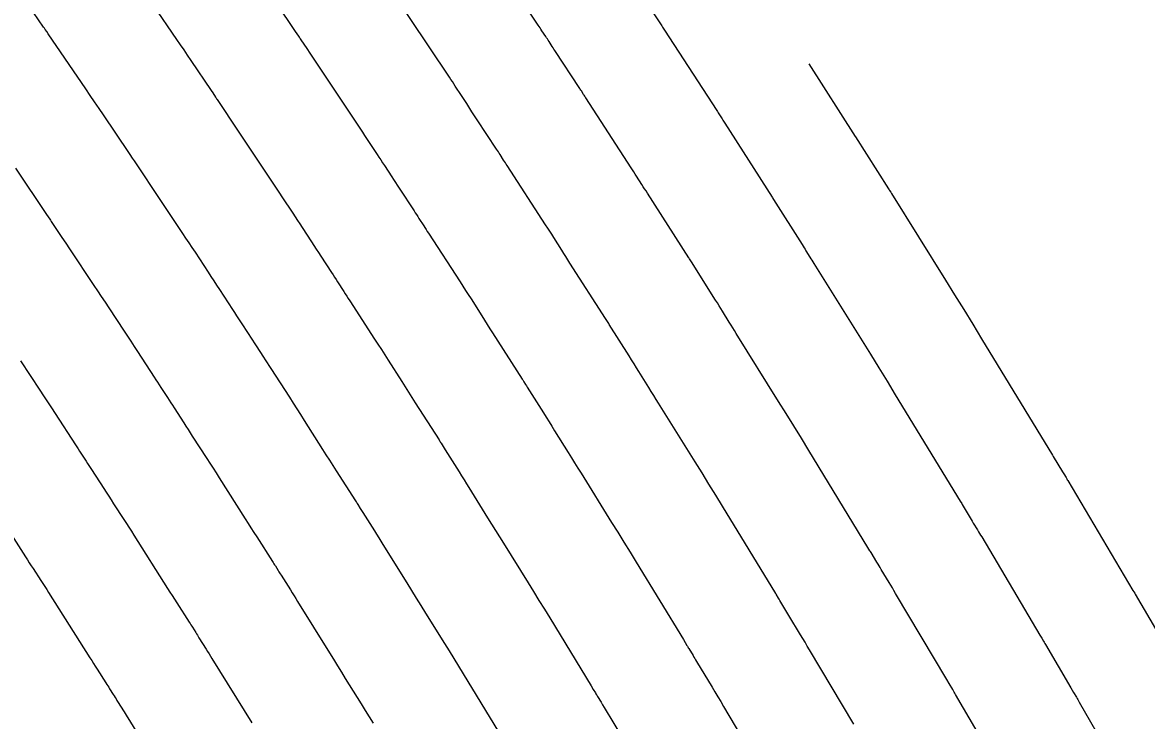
# Model space of a CAD drawing. Extents: x 1098669 to 1198896, y 698679 to 704410.
# Drawn here: x 1106758.99 to 1106791.69, y 699713.17 to 699733.47 of the extents above; entities that cross this region are included whole.
import ezdxf

# ---------------------------------------------------------------- set-up
doc = ezdxf.new("R2010")
doc.units = 0
doc.layers.add('R_Contours', color=7, linetype='Continuous')

msp = doc.modelspace()

# ---------------------------------------------------------------- linework, layer by layer
at = {"layer": 'R_Contours'}
for points in [[(1106786.765, 699712.856), (1106786.138, 699713.928), (1106786.117, 699713.965), (1106786.095, 699714.001), (1106786.074, 699714.037), (1106786.052, 699714.073), (1106785.945, 699714.254), (1106785.88, 699714.363), (1106784.392, 699716.87), (1106784.344, 699716.95), (1106784.296, 699717.03), (1106784.248, 699717.11), (1106784.2, 699717.19), (1106783.973, 699717.567), (1106783.941, 699717.618), (1106783.91, 699717.67), (1106783.879, 699717.722), (1106783.848, 699717.774), (1106783.676, 699718.06), (1106783.661, 699718.085), (1106783.646, 699718.11), (1106783.586, 699718.208), (1106781.869, 699721.025), (1106781.649, 699721.383), (1106781.43, 699721.741), (1106781.209, 699722.098), (1106780.987, 699722.454), (1106779.754, 699724.431), (1106779.704, 699724.511), (1106779.654, 699724.592), (1106779.604, 699724.672), (1106779.554, 699724.752), (1106779.355, 699725.074), (1106779.305, 699725.155), (1106779.255, 699725.235), (1106779.205, 699725.315), (1106779.154, 699725.395), (1106778.451, 699726.506), (1106778.432, 699726.536), (1106778.394, 699726.596), (1106778.381, 699726.616), (1106778.375, 699726.626), (1106777.169, 699728.51), (1106777.13, 699728.571), (1106777.091, 699728.632), (1106777.052, 699728.694), (1106777.013, 699728.755), (1106776.857, 699729.001), (1106776.818, 699729.063), (1106776.778, 699729.124), (1106776.739, 699729.185), (1106776.699, 699729.246), (1106775.38, 699731.277), (1106775.364, 699731.302), (1106775.347, 699731.327), (1106775.331, 699731.352), (1106775.315, 699731.378), (1106775.25, 699731.478), (1106775.234, 699731.504), (1106775.218, 699731.529), (1106775.201, 699731.554), (1106775.185, 699731.579), (1106774.499, 699732.623), (1106774.475, 699732.659), (1106774.451, 699732.696), (1106774.427, 699732.733), (1106774.403, 699732.769), (1106774.308, 699732.916), (1106774.284, 699732.953), (1106774.26, 699732.99), (1106774.236, 699733.026), (1106774.212, 699733.063), (1106774.101, 699733.23), (1106774.075, 699733.271), (1106774.048, 699733.311), (1106774.022, 699733.351), (1106773.995, 699733.391), (1106772.005, 699736.376)], [(1106762.091, 699735.001), (1106763.473, 699732.975), (1106763.577, 699732.823), (1106763.681, 699732.67), (1106763.784, 699732.517), (1106763.888, 699732.364), (1106764.476, 699731.494), (1106764.525, 699731.421), (1106764.606, 699731.301), (1106764.622, 699731.277), (1106764.639, 699731.252), (1106764.655, 699731.228), (1106764.671, 699731.204), (1106764.904, 699730.854), (1106765.018, 699730.683), (1106766.239, 699728.852), (1106766.315, 699728.738), (1106766.39, 699728.625), (1106766.465, 699728.511), (1106766.54, 699728.398), (1106766.853, 699727.923), (1106766.921, 699727.819), (1106766.989, 699727.715), (1106767.057, 699727.611), (1106767.125, 699727.507), (1106767.397, 699727.089), (1106767.464, 699726.986), (1106767.531, 699726.883), (1106767.599, 699726.78), (1106767.666, 699726.677), (1106767.982, 699726.196), (1106768.027, 699726.128), (1106768.071, 699726.06), (1106768.115, 699725.992), (1106768.159, 699725.924), (1106768.335, 699725.65), (1106768.379, 699725.582), (1106768.423, 699725.513), (1106768.467, 699725.445), (1106768.511, 699725.377), (1106769.233, 699724.266), (1106769.333, 699724.112), (1106769.432, 699723.958), (1106769.531, 699723.803), (1106769.63, 699723.648), (1106770.023, 699723.028), (1106770.121, 699722.873), (1106770.219, 699722.718), (1106770.318, 699722.564), (1106770.417, 699722.409), (1106771.108, 699721.33), (1106771.123, 699721.306), (1106771.138, 699721.282), (1106771.153, 699721.258), (1106771.168, 699721.234), (1106771.228, 699721.139), (1106771.258, 699721.091), (1106771.288, 699721.044), (1106771.693, 699720.405), (1106771.765, 699720.29), (1106771.837, 699720.175), (1106771.909, 699720.06), (1106771.98, 699719.945), (1106772.523, 699719.067), (1106772.638, 699718.882), (1106772.752, 699718.698), (1106772.867, 699718.513), (1106772.982, 699718.329), (1106773.702, 699717.175), (1106773.86, 699716.921), (1106774.017, 699716.666), (1106774.174, 699716.412), (1106774.33, 699716.156), (1106775.533, 699714.183), (1106775.596, 699714.08), (1106775.659, 699713.977), (1106775.675, 699713.951), (1106775.69, 699713.925), (1106775.706, 699713.9), (1106775.722, 699713.874), (1106775.824, 699713.704), (1106775.868, 699713.63), (1106775.913, 699713.556), (1106776.478, 699712.619)], [(1106776.776, 699734.605), (1106777.586, 699733.373), (1106777.6, 699733.352), (1106777.614, 699733.33), (1106777.649, 699733.276), (1106777.67, 699733.244), (1106779.188, 699730.907), (1106779.208, 699730.877), (1106779.227, 699730.846), (1106779.246, 699730.816), (1106779.266, 699730.786), (1106779.343, 699730.664), (1106779.362, 699730.634), (1106779.381, 699730.604), (1106779.4, 699730.573), (1106779.42, 699730.543), (1106780.797, 699728.392), (1106780.811, 699728.37), (1106780.838, 699728.327), (1106781.67, 699727.012), (1106781.699, 699726.967), (1106781.728, 699726.922), (1106781.756, 699726.876), (1106781.784, 699726.83), (1106781.897, 699726.648), (1106781.926, 699726.602), (1106781.954, 699726.556), (1106781.982, 699726.511), (1106782.011, 699726.465), (1106783.415, 699724.214), (1106783.658, 699723.823), (1106783.9, 699723.432), (1106784.141, 699723.04), (1106784.381, 699722.648), (1106786.27, 699719.549), (1106786.313, 699719.479), (1106786.327, 699719.456), (1106786.53, 699719.118), (1106786.561, 699719.068), (1106786.591, 699719.017), (1106786.621, 699718.966), (1106786.652, 699718.916), (1106786.774, 699718.714), (1106786.804, 699718.664), (1106786.834, 699718.613), (1106786.865, 699718.562), (1106786.895, 699718.512), (1106788.589, 699715.659), (1106788.643, 699715.568), (1106788.697, 699715.477), (1106788.71, 699715.454), (1106788.724, 699715.432), (1106788.737, 699715.409), (1106788.751, 699715.386), (1106789.487, 699714.127), (1106789.528, 699714.058), (1106789.569, 699713.988), (1106789.65, 699713.85), (1106789.67, 699713.815), (1106789.691, 699713.781), (1106789.711, 699713.746), (1106789.731, 699713.711), (1106790.87, 699711.742)], [(1106783.172, 699713.067), (1106781.889, 699715.228), (1106781.823, 699715.337), (1106781.758, 699715.447), (1106781.692, 699715.557), (1106781.626, 699715.666), (1106781.286, 699716.23), (1106781.258, 699716.276), (1106781.23, 699716.323), (1106781.201, 699716.37), (1106781.173, 699716.417), (1106781.024, 699716.665), (1106781.004, 699716.698), (1106780.984, 699716.732), (1106780.912, 699716.849), (1106780.902, 699716.866), (1106779.356, 699719.402), (1106779.158, 699719.726), (1106778.959, 699720.049), (1106778.759, 699720.372), (1106778.559, 699720.694), (1106777.496, 699722.397), (1106777.425, 699722.512), (1106777.353, 699722.627), (1106777.282, 699722.742), (1106777.21, 699722.857), (1106776.925, 699723.318), (1106776.854, 699723.433), (1106776.782, 699723.548), (1106776.71, 699723.663), (1106776.638, 699723.778), (1106776.063, 699724.685), (1106776.045, 699724.715), (1106776.026, 699724.744), (1106775.99, 699724.802), (1106775.971, 699724.832), (1106775.953, 699724.861), (1106774.918, 699726.476), (1106774.859, 699726.568), (1106774.8, 699726.661), (1106774.741, 699726.754), (1106774.683, 699726.846), (1106774.448, 699727.217), (1106774.389, 699727.31), (1106774.33, 699727.402), (1106774.27, 699727.494), (1106774.211, 699727.586), (1106773.091, 699729.31), (1106773.065, 699729.35), (1106773.039, 699729.389), (1106773.014, 699729.429), (1106772.988, 699729.468), (1106772.887, 699729.627), (1106772.861, 699729.666), (1106772.835, 699729.706), (1106772.81, 699729.745), (1106772.784, 699729.785), (1106772.222, 699730.64), (1106772.183, 699730.699), (1106772.144, 699730.758), (1106772.106, 699730.817), (1106772.067, 699730.876), (1106771.913, 699731.113), (1106771.875, 699731.172), (1106771.836, 699731.232), (1106771.798, 699731.291), (1106771.759, 699731.35), (1106771.581, 699731.62), (1106771.538, 699731.684), (1106771.496, 699731.749), (1106771.453, 699731.813), (1106771.41, 699731.878), (1106769.676, 699734.478)], [(1106766.429, 699733.945), (1106766.869, 699733.295), (1106766.925, 699733.212), (1106767.018, 699733.074), (1106767.036, 699733.047), (1106767.055, 699733.019), (1106767.073, 699732.991), (1106767.092, 699732.964), (1106767.259, 699732.712), (1106767.347, 699732.581), (1106768.825, 699730.365), (1106768.884, 699730.276), (1106768.943, 699730.187), (1106769.002, 699730.098), (1106769.061, 699730.009), (1106769.306, 699729.636), (1106769.359, 699729.555), (1106769.413, 699729.473), (1106769.466, 699729.392), (1106769.519, 699729.31), (1106769.732, 699728.984), (1106769.785, 699728.902), (1106769.838, 699728.82), (1106769.891, 699728.739), (1106769.945, 699728.657), (1106770.383, 699727.99), (1106770.418, 699727.937), (1106770.453, 699727.883), (1106770.488, 699727.829), (1106770.523, 699727.775), (1106770.662, 699727.559), (1106770.696, 699727.505), (1106770.731, 699727.451), (1106770.766, 699727.397), (1106770.801, 699727.344), (1106771.722, 699725.926), (1106771.802, 699725.803), (1106771.881, 699725.68), (1106771.96, 699725.556), (1106772.039, 699725.433), (1106772.353, 699724.937), (1106772.431, 699724.813), (1106772.51, 699724.69), (1106772.589, 699724.566), (1106772.668, 699724.442), (1106773.53, 699723.095), (1106773.543, 699723.076), (1106773.555, 699723.057), (1106773.567, 699723.038), (1106773.579, 699723.018), (1106773.627, 699722.941), (1106773.651, 699722.903), (1106773.676, 699722.865), (1106774.146, 699722.122), (1106774.228, 699721.992), (1106774.31, 699721.862), (1106774.391, 699721.731), (1106774.472, 699721.6), (1106774.867, 699720.962), (1106774.96, 699720.812), (1106775.053, 699720.662), (1106775.146, 699720.513), (1106775.239, 699720.363), (1106776.13, 699718.935), (1106776.31, 699718.646), (1106776.488, 699718.358), (1106776.666, 699718.069), (1106776.843, 699717.779), (1106778.217, 699715.525), (1106778.269, 699715.44), (1106778.321, 699715.355), (1106778.334, 699715.333), (1106778.347, 699715.312), (1106778.36, 699715.291), (1106778.373, 699715.269), (1106778.498, 699715.06), (1106778.524, 699715.018), (1106778.549, 699714.977), (1106778.574, 699714.935), (1106778.599, 699714.893), (1106779.052, 699714.143), (1106779.136, 699714.004), (1106779.219, 699713.864), (1106779.303, 699713.725), (1106779.386, 699713.585), (1106780.463, 699711.771)], [(1106772.849, 699712.842), (1106771.817, 699714.534), (1106771.682, 699714.754), (1106771.547, 699714.975), (1106771.41, 699715.195), (1106771.274, 699715.415), (1106770.725, 699716.295), (1106770.588, 699716.514), (1106770.452, 699716.733), (1106770.316, 699716.952), (1106770.18, 699717.172), (1106769.488, 699718.29), (1106769.427, 699718.39), (1106769.365, 699718.489), (1106769.303, 699718.588), (1106769.24, 699718.687), (1106768.901, 699719.223), (1106768.883, 699719.251), (1106768.865, 699719.28), (1106768.847, 699719.308), (1106768.829, 699719.337), (1106768.758, 699719.45), (1106768.74, 699719.479), (1106768.722, 699719.507), (1106768.704, 699719.536), (1106768.686, 699719.564), (1106768.127, 699720.437), (1106768.028, 699720.592), (1106767.929, 699720.747), (1106767.83, 699720.902), (1106767.732, 699721.057), (1106767.199, 699721.899), (1106767.091, 699722.067), (1106766.984, 699722.236), (1106766.876, 699722.403), (1106766.767, 699722.571), (1106766.222, 699723.41), (1106766.168, 699723.493), (1106766.115, 699723.575), (1106766.062, 699723.658), (1106766.008, 699723.741), (1106765.796, 699724.072), (1106765.742, 699724.155), (1106765.689, 699724.237), (1106765.635, 699724.32), (1106765.581, 699724.402), (1106765.341, 699724.768), (1106765.283, 699724.856), (1106765.225, 699724.945), (1106765.167, 699725.034), (1106765.109, 699725.122), (1106764.731, 699725.704), (1106764.648, 699725.831), (1106764.566, 699725.957), (1106764.483, 699726.084), (1106764.4, 699726.21), (1106764.02, 699726.787), (1106763.929, 699726.925), (1106763.837, 699727.063), (1106763.746, 699727.201), (1106763.654, 699727.339), (1106762.69, 699728.785), (1106762.596, 699728.925), (1106762.503, 699729.065), (1106762.25, 699729.444), (1106762.222, 699729.486), (1106762.195, 699729.527), (1106762.125, 699729.631), (1106762.083, 699729.693), (1106761.346, 699730.783), (1106761.219, 699730.971), (1106761.091, 699731.159), (1106760.963, 699731.348), (1106760.835, 699731.536), (1106759.74, 699733.141), (1106759.696, 699733.205), (1106759.651, 699733.27), (1106759.629, 699733.302), (1106759.607, 699733.334), (1106759.311, 699733.763)], [(1106781.871, 699732.263), (1106783.219, 699730.158), (1106783.226, 699730.148), (1106784.187, 699728.63), (1106784.2, 699728.608), (1106784.214, 699728.586), (1106784.248, 699728.532), (1106784.268, 699728.499), (1106785.843, 699725.974), (1106786.108, 699725.549), (1106786.371, 699725.124), (1106786.633, 699724.697), (1106786.894, 699724.271), (1106788.955, 699720.89), (1106788.978, 699720.852), (1106789.246, 699720.406), (1106789.284, 699720.343), (1106789.348, 699720.238), (1106789.36, 699720.217), (1106789.373, 699720.196), (1106789.385, 699720.175), (1106789.398, 699720.154), (1106791.297, 699716.955), (1106791.347, 699716.872), (1106791.363, 699716.844), (1106792.209, 699715.398)], [(1106758.785, 699729.231), (1106759.69, 699727.891), (1106759.737, 699727.823), (1106759.783, 699727.754), (1106759.806, 699727.719), (1106759.829, 699727.685), (1106760.139, 699727.22), (1106760.25, 699727.054), (1106760.361, 699726.887), (1106761.069, 699725.825), (1106761.177, 699725.663), (1106761.284, 699725.501), (1106761.392, 699725.338), (1106761.499, 699725.176), (1106761.947, 699724.496), (1106762.045, 699724.348), (1106762.142, 699724.199), (1106762.24, 699724.05), (1106762.337, 699723.901), (1106762.821, 699723.156), (1106762.869, 699723.081), (1106762.918, 699723.007), (1106762.966, 699722.933), (1106763.015, 699722.859), (1106763.21, 699722.563), (1106763.258, 699722.489), (1106763.307, 699722.414), (1106763.355, 699722.34), (1106763.403, 699722.265), (1106763.682, 699721.832), (1106763.744, 699721.735), (1106763.807, 699721.638), (1106763.87, 699721.541), (1106763.932, 699721.444), (1106764.354, 699720.795), (1106764.445, 699720.654), (1106764.536, 699720.514), (1106764.626, 699720.372), (1106764.716, 699720.231), (1106765.472, 699719.037), (1106765.555, 699718.906), (1106765.638, 699718.775), (1106765.722, 699718.645), (1106765.805, 699718.515), (1106766.264, 699717.798), (1106766.285, 699717.766), (1106766.306, 699717.733), (1106766.326, 699717.7), (1106766.347, 699717.667), (1106766.43, 699717.534), (1106766.451, 699717.501), (1106766.472, 699717.468), (1106766.492, 699717.435), (1106766.513, 699717.402), (1106766.787, 699716.969), (1106766.84, 699716.886), (1106766.892, 699716.802), (1106766.944, 699716.719), (1106766.996, 699716.635), (1106767.921, 699715.14), (1106768.036, 699714.954), (1106768.151, 699714.768), (1106768.267, 699714.583), (1106768.383, 699714.397), (1106768.845, 699713.655), (1106768.961, 699713.469), (1106769.076, 699713.283), (1106769.19, 699713.097)], [(1106758.938, 699723.628), (1106759.494, 699722.783), (1106759.607, 699722.612), (1106759.719, 699722.441), (1106759.831, 699722.27), (1106759.942, 699722.098), (1106760.533, 699721.189), (1106760.572, 699721.129), (1106760.611, 699721.069), (1106760.65, 699721.01), (1106760.69, 699720.95), (1106760.846, 699720.711), (1106760.886, 699720.651), (1106760.925, 699720.592), (1106760.963, 699720.532), (1106761.002, 699720.472), (1106761.355, 699719.922), (1106761.427, 699719.811), (1106761.499, 699719.7), (1106761.571, 699719.588), (1106761.643, 699719.477), (1106761.941, 699719.019), (1106762.014, 699718.905), (1106762.087, 699718.792), (1106762.16, 699718.678), (1106762.233, 699718.563), (1106763.213, 699717.016), (1106763.28, 699716.91), (1106763.348, 699716.804), (1106763.415, 699716.698), (1106763.483, 699716.592), (1106763.841, 699716.033), (1106763.865, 699715.995), (1106763.889, 699715.958), (1106763.913, 699715.92), (1106763.936, 699715.883), (1106764.031, 699715.732), (1106764.055, 699715.694), (1106764.078, 699715.656), (1106764.102, 699715.619), (1106764.126, 699715.581), (1106764.335, 699715.251), (1106764.377, 699715.184), (1106764.42, 699715.116), (1106764.462, 699715.048), (1106764.504, 699714.98), (1106765.663, 699713.107)], [(1106758.601, 699718.678), (1106759.079, 699717.935), (1106759.134, 699717.848), (1106759.19, 699717.762), (1106759.246, 699717.675), (1106759.302, 699717.589), (1106759.527, 699717.243), (1106759.583, 699717.156), (1106759.639, 699717.07), (1106759.695, 699716.983), (1106759.75, 699716.896), (1106760.954, 699714.995), (1106761.006, 699714.914), (1106761.057, 699714.833), (1106761.109, 699714.751), (1106761.161, 699714.67), (1106761.419, 699714.267), (1106761.446, 699714.225), (1106761.473, 699714.183), (1106761.499, 699714.141), (1106761.526, 699714.099), (1106761.632, 699713.929), (1106761.658, 699713.887), (1106761.685, 699713.845), (1106761.712, 699713.803), (1106761.738, 699713.76), (1106761.882, 699713.533), (1106761.915, 699713.482), (1106761.947, 699713.43), (1106761.98, 699713.377), (1106762.012, 699713.325), (1106763.405, 699711.074)]]:
    msp.add_lwpolyline(points, dxfattribs=at)

doc.saveas('drawing.dxf')
